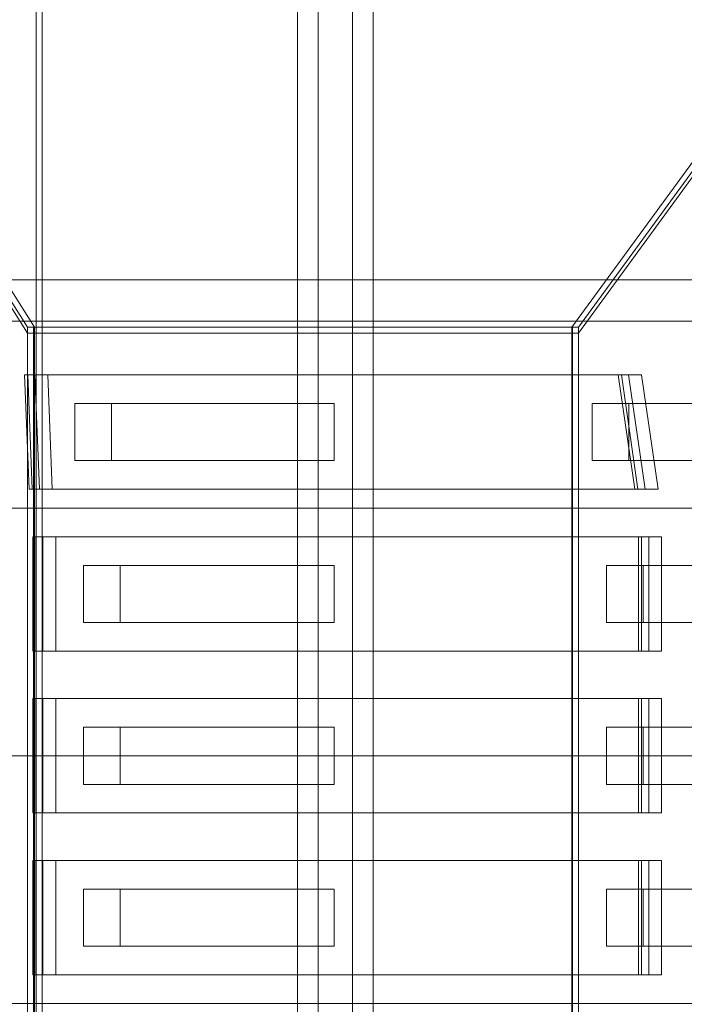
# Model space of a CAD drawing. Header units: millimetres. Extents: x -1970 to 61924, y -58230 to 6847.
# Tile 368 of 656: x 2908 to 3256, y -18130 to -17613. Entities that reach past the tile are written whole.
import ezdxf

# ---------------------------------------------------------------- set-up
doc = ezdxf.new("R2010")
doc.units = ezdxf.units.MM
doc.layers.add('superior_C01', color=7, linetype='Continuous', lineweight=0)
doc.layers.add('superior_tolva-C01', color=7, linetype='Continuous', lineweight=0)

msp = doc.modelspace()

# ---------------------------------------------------------------- linework, layer by layer
at = {"layer": 'superior_C01'}
for p, q in [((3053.379, -17550), (3053.379, -18450)), ((3064.163, -18450), (3064.163, -17550)), ((3082.268, -18450), (3082.268, -17550)), ((3093.052, -17550), (3093.052, -18450)), ((2916.225, -18425), (2916.225, -17575)), ((2919.46, -17575), (2919.46, -18425)), ((1103.221, -17750), (10242.208, -17750)), ((10243.564, -17750), (1104.577, -17750)), ((2846.1, -17771.702), (3790.259, -17771.702)), ((3791.867, -17771.702), (2847.707, -17771.702)), ((3221.723, -17800), (2910.172, -17800)), ((2910.172, -17800), (2912.531, -17860)), ((2911.79, -17800), (2910.172, -17800)), ((3223.34, -17800), (2911.79, -17800)), ((2911.79, -17800), (2914.149, -17860)), ((2915.564, -17800), (2911.79, -17800)), ((3227.115, -17800), (2915.564, -17800)), ((2915.564, -17800), (2917.923, -17860)), ((2922.305, -17800), (2915.564, -17800)), ((2924.664, -17860), (2922.305, -17800)), ((2922.305, -17800), (3233.855, -17800)), ((3230.462, -17860), (3221.723, -17800)), ((3221.723, -17800), (3223.34, -17800)), ((3232.08, -17860), (3223.34, -17800)), ((3223.34, -17800), (3227.115, -17800)), ((3235.855, -17860), (3227.115, -17800)), ((3227.115, -17800), (3233.855, -17800)), ((3233.855, -17800), (3242.595, -17860)), ((2955.725, -17815), (2936.466, -17815)), ((2936.466, -17815), (2936.466, -17845)), ((3053.379, -17815), (2936.466, -17815)), ((2955.725, -17845), (2955.725, -17815)), ((2955.725, -17815), (3072.638, -17815)), ((3053.379, -17845), (3053.379, -17815)), ((3053.379, -17815), (3072.638, -17815)), ((3072.638, -17815), (3072.638, -17845)), ((3227.288, -17815), (3208.029, -17815)), ((3208.029, -17815), (3208.029, -17845)), ((3327.825, -17815), (3208.029, -17815)), ((3227.288, -17845), (3227.288, -17815)), ((3227.288, -17815), (3347.084, -17815)), ((2936.466, -17845), (2955.725, -17845)), ((2936.466, -17845), (3053.379, -17845)), ((3072.638, -17845), (2955.725, -17845)), ((3072.638, -17845), (3053.379, -17845)), ((3208.029, -17845), (3227.288, -17845)), ((3208.029, -17845), (3327.825, -17845)), ((3347.084, -17845), (3227.288, -17845)), ((2912.531, -17860), (3230.462, -17860)), ((2912.531, -17860), (2914.149, -17860)), ((2914.149, -17860), (3232.08, -17860)), ((2914.149, -17860), (2917.923, -17860)), ((2917.923, -17860), (3235.855, -17860)), ((2917.923, -17860), (2924.664, -17860)), ((3242.595, -17860), (2924.664, -17860)), ((3232.08, -17860), (3230.462, -17860)), ((3235.855, -17860), (3232.08, -17860)), ((3242.595, -17860), (3235.855, -17860)), ((2864.544, -17870), (3808.703, -17870)), ((3810.311, -17870), (2866.152, -17870)), ((3232.35, -17885), (2914.419, -17885)), ((2914.419, -17885), (2914.419, -17945)), ((2916.037, -17885), (2914.419, -17885)), ((3233.968, -17885), (2916.037, -17885)), ((2916.037, -17885), (2916.037, -17945)), ((2919.811, -17885), (2916.037, -17885)), ((3237.743, -17885), (2919.811, -17885)), ((2919.811, -17885), (2919.811, -17945)), ((2926.552, -17885), (2919.811, -17885)), ((2926.552, -17945), (2926.552, -17885)), ((2926.552, -17885), (3244.483, -17885)), ((3232.35, -17945), (3232.35, -17885)), ((3232.35, -17885), (3233.968, -17885)), ((3233.968, -17945), (3233.968, -17885)), ((3233.968, -17885), (3237.743, -17885)), ((3237.743, -17945), (3237.743, -17885)), ((3237.743, -17885), (3244.483, -17885)), ((3244.483, -17885), (3244.483, -17945)), ((2960.262, -17900), (2941.003, -17900)), ((2941.003, -17900), (2941.003, -17930)), ((3053.379, -17900), (2941.003, -17900)), ((2960.262, -17930), (2960.262, -17900)), ((2960.262, -17900), (3072.638, -17900)), ((3053.379, -17930), (3053.379, -17900)), ((3053.379, -17900), (3072.638, -17900)), ((3072.638, -17900), (3072.638, -17930)), ((3234.839, -17900), (3215.58, -17900)), ((3215.58, -17900), (3215.58, -17930)), ((3327.825, -17900), (3215.58, -17900)), ((3234.839, -17930), (3234.839, -17900)), ((3234.839, -17900), (3347.084, -17900)), ((2941.003, -17930), (2960.262, -17930)), ((2941.003, -17930), (3053.379, -17930)), ((3072.638, -17930), (2960.262, -17930)), ((3072.638, -17930), (3053.379, -17930)), ((3215.58, -17930), (3234.839, -17930)), ((3215.58, -17930), (3327.825, -17930)), ((3347.084, -17930), (3234.839, -17930)), ((2914.419, -17945), (3232.35, -17945)), ((2914.419, -17945), (2916.037, -17945)), ((2916.037, -17945), (3233.968, -17945)), ((2916.037, -17945), (2919.811, -17945)), ((2919.811, -17945), (3237.743, -17945)), ((2919.811, -17945), (2926.552, -17945)), ((3244.483, -17945), (2926.552, -17945)), ((3233.968, -17945), (3232.35, -17945)), ((3237.743, -17945), (3233.968, -17945)), ((3244.483, -17945), (3237.743, -17945)), ((3232.35, -17970), (2914.419, -17970)), ((2914.419, -17970), (2914.419, -18030)), ((2916.037, -17970), (2914.419, -17970)), ((3233.968, -17970), (2916.037, -17970)), ((2916.037, -17970), (2916.037, -18030)), ((2919.811, -17970), (2916.037, -17970)), ((3237.743, -17970), (2919.811, -17970)), ((2919.811, -17970), (2919.811, -18030)), ((2926.552, -17970), (2919.811, -17970)), ((2926.552, -18030), (2926.552, -17970)), ((2926.552, -17970), (3244.483, -17970)), ((3232.35, -18030), (3232.35, -17970)), ((3232.35, -17970), (3233.968, -17970)), ((3233.968, -18030), (3233.968, -17970)), ((3233.968, -17970), (3237.743, -17970)), ((3237.743, -18030), (3237.743, -17970)), ((3237.743, -17970), (3244.483, -17970)), ((3244.483, -17970), (3244.483, -18030)), ((2960.262, -17985), (2941.003, -17985)), ((2941.003, -17985), (2941.003, -18015)), ((3053.379, -17985), (2941.003, -17985)), ((2960.262, -18015), (2960.262, -17985)), ((2960.262, -17985), (3072.638, -17985)), ((3053.379, -18015), (3053.379, -17985)), ((3053.379, -17985), (3072.638, -17985)), ((3072.638, -17985), (3072.638, -18015)), ((3234.839, -17985), (3215.58, -17985)), ((3215.58, -17985), (3215.58, -18015)), ((3327.825, -17985), (3215.58, -17985)), ((3234.839, -18015), (3234.839, -17985)), ((3234.839, -17985), (3347.084, -17985)), ((2864.544, -18000), (3808.703, -18000)), ((3810.311, -18000), (2866.152, -18000)), ((2941.003, -18015), (2960.262, -18015)), ((2941.003, -18015), (3053.379, -18015)), ((3072.638, -18015), (2960.262, -18015)), ((3072.638, -18015), (3053.379, -18015)), ((3215.58, -18015), (3234.839, -18015)), ((3215.58, -18015), (3327.825, -18015)), ((3347.084, -18015), (3234.839, -18015)), ((2914.419, -18030), (3232.35, -18030)), ((2914.419, -18030), (2916.037, -18030)), ((2916.037, -18030), (3233.968, -18030)), ((2916.037, -18030), (2919.811, -18030)), ((2919.811, -18030), (3237.743, -18030)), ((2919.811, -18030), (2926.552, -18030)), ((3244.483, -18030), (2926.552, -18030)), ((3233.968, -18030), (3232.35, -18030)), ((3237.743, -18030), (3233.968, -18030)), ((3244.483, -18030), (3237.743, -18030)), ((3232.35, -18055), (2914.419, -18055)), ((2914.419, -18055), (2914.419, -18115)), ((2916.037, -18055), (2914.419, -18055)), ((3233.968, -18055), (2916.037, -18055)), ((2916.037, -18055), (2916.037, -18115)), ((2919.811, -18055), (2916.037, -18055)), ((3237.743, -18055), (2919.811, -18055)), ((2919.811, -18055), (2919.811, -18115)), ((2926.552, -18055), (2919.811, -18055)), ((2926.552, -18115), (2926.552, -18055)), ((2926.552, -18055), (3244.483, -18055)), ((3232.35, -18115), (3232.35, -18055)), ((3232.35, -18055), (3233.968, -18055)), ((3233.968, -18115), (3233.968, -18055)), ((3233.968, -18055), (3237.743, -18055)), ((3237.743, -18115), (3237.743, -18055)), ((3237.743, -18055), (3244.483, -18055)), ((3244.483, -18055), (3244.483, -18115)), ((2960.262, -18070), (2941.003, -18070)), ((2941.003, -18070), (2941.003, -18100)), ((3053.379, -18070), (2941.003, -18070)), ((2960.262, -18100), (2960.262, -18070)), ((2960.262, -18070), (3072.638, -18070)), ((3053.379, -18100), (3053.379, -18070)), ((3053.379, -18070), (3072.638, -18070)), ((3072.638, -18070), (3072.638, -18100)), ((3234.839, -18070), (3215.58, -18070)), ((3215.58, -18070), (3215.58, -18100)), ((3327.825, -18070), (3215.58, -18070)), ((3234.839, -18100), (3234.839, -18070)), ((3234.839, -18070), (3347.084, -18070)), ((2941.003, -18100), (2960.262, -18100)), ((2941.003, -18100), (3053.379, -18100)), ((3072.638, -18100), (2960.262, -18100)), ((3072.638, -18100), (3053.379, -18100)), ((3215.58, -18100), (3234.839, -18100)), ((3215.58, -18100), (3327.825, -18100)), ((3347.084, -18100), (3234.839, -18100)), ((2914.419, -18115), (3232.35, -18115)), ((2914.419, -18115), (2916.037, -18115)), ((2916.037, -18115), (3233.968, -18115)), ((2916.037, -18115), (2919.811, -18115)), ((2919.811, -18115), (3237.743, -18115)), ((2919.811, -18115), (2926.552, -18115)), ((3244.483, -18115), (2926.552, -18115)), ((3233.968, -18115), (3232.35, -18115)), ((3237.743, -18115), (3233.968, -18115)), ((3244.483, -18115), (3237.743, -18115)), ((2864.544, -18130), (3808.703, -18130)), ((3810.311, -18130), (2866.152, -18130))]:
    msp.add_line(p, q, dxfattribs=at)
at = {"layer": 'superior_tolva-C01'}
for p, q in [((2911.751, -17775), (2674.2, -17400)), ((2674.2, -17403.113), (2911.751, -17778.113)), ((2915.418, -17775), (2677.867, -17400)), ((3470.752, -17400), (3197.332, -17775)), ((3200.779, -17775), (3474.2, -17400)), ((3200.779, -17778.113), (3474.2, -17403.113)), ((3200.779, -17775), (2911.751, -17775)), ((2911.751, -17775), (2911.751, -17778)), ((2911.751, -17775), (2911.751, -18225)), ((2914.751, -17775), (2911.751, -17775)), ((2911.751, -17775), (2911.751, -17778.113)), ((2911.751, -17775), (2915.418, -17775)), ((2914.751, -17775), (2914.751, -18225)), ((2915.418, -18225), (2915.418, -17775)), ((3197.332, -17775), (3197.332, -18225)), ((3200.779, -17775), (3197.332, -17775)), ((3197.779, -18225), (3197.779, -17775)), ((3200.779, -17775), (3197.779, -17775)), ((3200.779, -18225), (3200.779, -17775)), ((3200.779, -17778), (3200.779, -17775)), ((3200.779, -17775), (3200.779, -17778.113)), ((3200.779, -17778), (2911.751, -17778)), ((2911.751, -17778.113), (3200.779, -17778.113))]:
    msp.add_line(p, q, dxfattribs=at)

doc.saveas('drawing.dxf')
